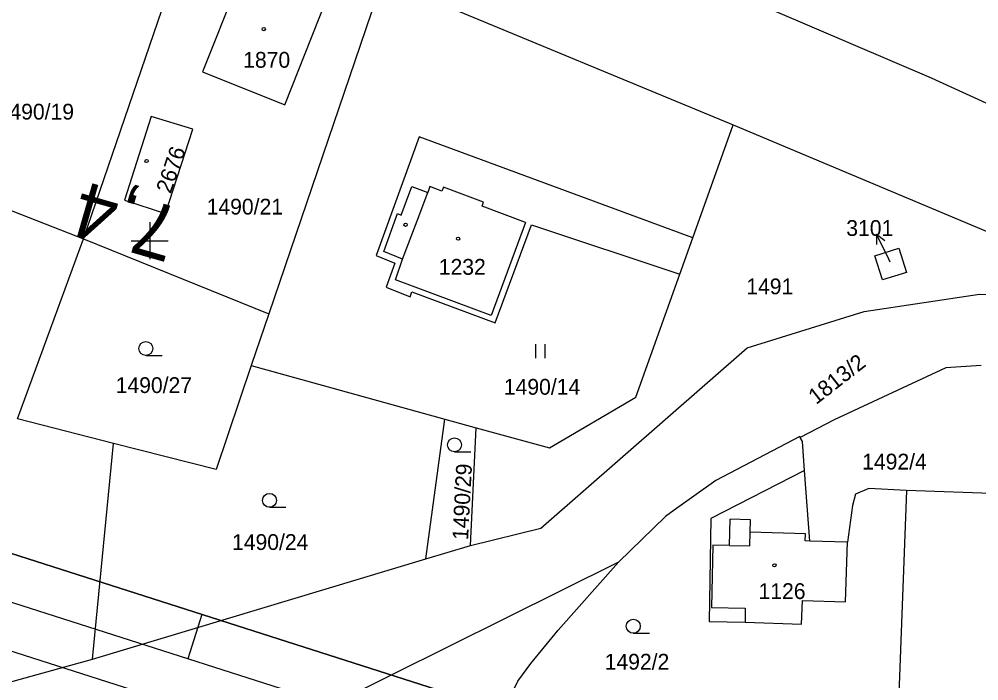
# Model space of a CAD drawing. Extents: x -779302 to -774398, y -1144902 to -1142831.
# Drawn here: x -777514 to -777410.8, y -1143847.4 to -1143776.2 of the extents above; entities that cross this region are included whole.
import ezdxf

# ---------------------------------------------------------------- set-up
doc = ezdxf.new("R2010")
doc.units = 0
for name, color, linetype in [('hektosit - Vrstva 5', 7, 'Continuous'), ('Hranice parcel', 7, 'Continuous'), ('Parcelní čísla', 7, 'Continuous'), ('Pop  PČ popisy', 7, 'Continuous'), ('Vnitřní kresba', 7, 'Continuous'), ('Vrstva 1', 7, 'Continuous'), ('zjednodus_g_situ-seda - Vrstva 7', 7, 'Continuous'), ('Značky budov', 7, 'Continuous'), ('Značky kultur', 7, 'Continuous')]:
    doc.layers.add(name, color=color, linetype=linetype)

msp = doc.modelspace()

# ---------------------------------------------------------------- linework, layer by layer
at = {"layer": 'hektosit - Vrstva 5'}
for p, q in [((-777500, -1143798), (-777500, -1143802)), ((-777502, -1143800), (-777498, -1143800))]:
    msp.add_line(p, q, dxfattribs=at)
at = {"layer": 'Hranice parcel'}
for p, q in [((-777507.11, -1143799.78), (-777494.83, -1143763.84)), ((-777474.95, -1143771.88), (-777487.19, -1143807.86)), ((-777474.95, -1143771.88), (-777437.2, -1143787.51)), ((-777441.55, -1143799.67), (-777437.2, -1143787.51)), ((-777525.48, -1143792.66), (-777507.11, -1143799.78)), ((-777514.23, -1143819.18), (-777507.11, -1143799.78)), ((-777507.11, -1143799.78), (-777487.19, -1143807.86)), ((-777442.96, -1143803.61), (-777441.55, -1143799.67)), ((-777487.19, -1143807.86), (-777489.08, -1143813.43)), ((-777489.08, -1143813.43), (-777468.25, -1143819.2)), ((-777503.88, -1143821.81), (-777514.23, -1143819.18)), ((-777470.29, -1143834.25), (-777468.25, -1143819.2)), ((-777468.25, -1143819.2), (-777464.88, -1143820.14)), ((-777465.49, -1143832.81), (-777464.88, -1143820.14)), ((-777429.76, -1143821.62), (-777430, -1143821.16)), ((-777506.15, -1143845.05), (-777503.88, -1143821.81)), ((-777429.52, -1143824.74), (-777429.76, -1143821.62)), ((-777418.55, -1143826.88), (-777419.52, -1143852.7)), ((-777408.15, -1143827.26), (-777418.55, -1143826.88)), ((-777470.29, -1143834.25), (-777465.49, -1143832.81)), ((-777506.15, -1143845.05), (-777470.29, -1143834.25)), ((-777449.55, -1143834.59), (-777486.78, -1143853.07)), ((-777533.28, -1143852.53), (-777506.15, -1143845.05))]:
    msp.add_line(p, q, dxfattribs=at)
for points in [[(-777375.94, -1143800.75), (-777415.86, -1143782.49), (-777462.27, -1143762.62), (-777556.08, -1143726.43)], [(-777494.32, -1143781.82), (-777485.45, -1143785.36), (-777481.75, -1143776.05), (-777481.04, -1143774.24), (-777489.89, -1143770.75), (-777490.61, -1143772.54), (-777494.32, -1143781.82)], [(-777498.3, -1143797.05), (-777495.36, -1143788), (-777499.84, -1143786.63), (-777502.7, -1143795.62), (-777498.3, -1143797.05)], [(-777437.2, -1143787.51), (-777405.54, -1143800.83), (-777387.68, -1143807.89)], [(-777441.55, -1143799.67), (-777471.01, -1143788.8), (-777475.63, -1143801.6), (-777473.61, -1143802.41), (-777474.56, -1143805), (-777471.98, -1143806.02), (-777471.78, -1143805.5), (-777462.81, -1143808.82), (-777458.9, -1143798.28), (-777442.96, -1143803.61)], [(-777419.39, -1143800.8), (-777418.56, -1143803.42), (-777421.16, -1143804.21), (-777421.98, -1143801.63), (-777419.39, -1143800.8)], [(-777464.88, -1143820.14), (-777456.98, -1143822.28), (-777447.69, -1143816.85), (-777442.96, -1143803.61)], [(-777465.49, -1143832.81), (-777457.92, -1143830.94), (-777435.72, -1143811.54), (-777423.12, -1143807.62), (-777410.71, -1143805.75), (-777400, -1143806.27), (-777387.68, -1143807.89)], [(-777489.08, -1143813.43), (-777492.83, -1143824.62), (-777503.88, -1143821.81)], [(-777410.51, -1143813.42), (-777414.33, -1143813.66), (-777426.36, -1143819.29), (-777430, -1143821.16)], [(-777430, -1143821.16), (-777430.05, -1143821.07), (-777439.06, -1143825.81), (-777443.57, -1143828.99), (-777444.5, -1143829.67), (-777449.55, -1143834.59)], [(-777429.52, -1143824.74), (-777439.62, -1143829.91), (-777439.81, -1143840.98), (-777435.91, -1143841.04), (-777429.86, -1143841.27), (-777429.76, -1143838.71), (-777425.13, -1143838.85), (-777424.9, -1143832.45)], [(-777424.9, -1143832.45), (-777428.95, -1143832.33), (-777429.52, -1143824.74)], [(-777418.55, -1143826.88), (-777422.63, -1143826.67), (-777424.04, -1143827.28), (-777424.38, -1143828.48), (-777424.9, -1143832.45)], [(-777444.18, -1143852.13), (-777461.74, -1143851.77), (-777461.25, -1143849.21), (-777460.37, -1143847.4), (-777458.98, -1143845.51), (-777456.06, -1143841.9), (-777449.55, -1143834.59)]]:
    msp.add_lwpolyline(points, dxfattribs=at)
at = {"layer": 'Pop  PČ popisy'}
for p, q in [((-777421.78, -1143799.3), (-777421.79, -1143800.42)), ((-777420.46, -1143802), (-777421.78, -1143799.3)), ((-777421.78, -1143799.3), (-777420.89, -1143799.98)), ((-777420.31, -1143802.32), (-777420.46, -1143802))]:
    msp.add_line(p, q, dxfattribs=at)
at = {"layer": 'Vnitřní kresba'}
for p, q in [((-777472.93, -1143797.23), (-777471.79, -1143794.16)), ((-777471.79, -1143794.16), (-777470.07, -1143794.8)), ((-777469.84, -1143794.17), (-777470.07, -1143794.8)), ((-777468.56, -1143794.65), (-777469.84, -1143794.17)), ((-777468.4, -1143794.23), (-777468.56, -1143794.65)), ((-777464.08, -1143795.85), (-777468.4, -1143794.23)), ((-777471.21, -1143797.86), (-777470.07, -1143794.8)), ((-777464.24, -1143796.27), (-777464.08, -1143795.85)), ((-777459.56, -1143798.03), (-777464.24, -1143796.27)), ((-777474.81, -1143801.17), (-777473.33, -1143797.08)), ((-777473.33, -1143797.08), (-777472.93, -1143797.23)), ((-777472.78, -1143801.97), (-777471.21, -1143797.86)), ((-777459.56, -1143798.03), (-777463.27, -1143808.03)), ((-777472.78, -1143801.97), (-777474.81, -1143801.17)), ((-777473.56, -1143804.21), (-777472.78, -1143801.97)), ((-777463.27, -1143808.03), (-777473.56, -1143804.21)), ((-777437.6, -1143832.8), (-777437.52, -1143829.97)), ((-777435.35, -1143830.02), (-777437.52, -1143829.97)), ((-777435.38, -1143831.38), (-777435.35, -1143830.02)), ((-777435.42, -1143832.85), (-777435.38, -1143831.38)), ((-777429.42, -1143831.56), (-777435.38, -1143831.38)), ((-777429.45, -1143832.31), (-777429.42, -1143831.56)), ((-777428.95, -1143832.33), (-777429.45, -1143832.31)), ((-777439.39, -1143832.75), (-777439.56, -1143839.47)), ((-777437.6, -1143832.8), (-777439.39, -1143832.75)), ((-777437.6, -1143832.8), (-777435.42, -1143832.85)), ((-777439.56, -1143839.47), (-777435.91, -1143839.53)), ((-777435.91, -1143839.53), (-777435.91, -1143841.04))]:
    msp.add_line(p, q, dxfattribs=at)
at = {"layer": 'Vrstva 1'}
msp.add_line((-777494.38, -1143840.23), (-777495.91, -1143844.98), dxfattribs=at)
for points in [[(-776606.88, -1143822.95), (-777806.9, -1143438.86), (-777897.43, -1143721.71), (-776697.42, -1144105.81)], [(-776700.65, -1144099.52), (-777891.15, -1143718.47), (-777803.66, -1143445.14), (-776613.17, -1143826.19)], [(-776619.45, -1143829.42), (-777605.19, -1143513.91), (-777689.63, -1143777.73), (-776703.89, -1144093.24)], [(-776703.89, -1144093.24), (-777689.63, -1143777.73), (-777605.19, -1143513.91), (-776619.45, -1143829.42)]]:
    msp.add_lwpolyline(points, close=True, dxfattribs=at)
at = {"layer": 'Značky budov'}
for centre in [(-777487.72, -1143777.22), (-777500.34, -1143791.42), (-777472.46, -1143798.28), (-777466.81, -1143799.78), (-777432.77, -1143834.93)]:
    msp.add_circle(centre, 0.175, dxfattribs=at)
at = {"layer": 'Značky kultur'}
for p, q in [((-777458.44, -1143812.62), (-777458.44, -1143811.12)), ((-777457.44, -1143812.62), (-777457.44, -1143811.12)), ((-777500.42, -1143812.35), (-777498.67, -1143812.35)), ((-777467.2, -1143822.71), (-777465.45, -1143822.71)), ((-777487.1, -1143828.69), (-777485.35, -1143828.69)), ((-777447.96, -1143842.24), (-777446.21, -1143842.24))]:
    msp.add_line(p, q, dxfattribs=at)
for centre in [(-777500.42, -1143811.6), (-777467.2, -1143821.96), (-777487.1, -1143827.94), (-777447.96, -1143841.49)]:
    msp.add_circle(centre, 0.75, dxfattribs=at)

# ---------------------------------------------------------------- texts
at = {"layer": 'Parcelní čísla'}
for s, p in [('1870', (-777489.94, -1143781.38)), ('1490/19', (-777516.36, -1143786.96)), ('1490/21', (-777493.87, -1143797.18)), ('3101', (-777425.04, -1143799.48)), ('1232', (-777468.89, -1143803.66)), ('1491', (-777435.8, -1143805.76)), ('1490/27', (-777503.66, -1143816.39)), ('1490/14', (-777461.89, -1143816.57)), ('1492/4', (-777423.33, -1143824.62)), ('1490/24', (-777491.14, -1143833.28)), ('1126', (-777434.48, -1143838.56)), ('1492/2', (-777451.04, -1143846.16))]:
    msp.add_text(s, height=1.7, dxfattribs=at).set_placement(p)
for s, rotation, p in [('2676', 71, (-777497.75, -1143795.01)), ('1813/2', 38, (-777428.28, -1143817.69)), ('1490/29', 87, (-777465.74, -1143832.24))]:
    msp.add_text(s, height=1.7, rotation=rotation, dxfattribs=at).set_placement(p)
at = {"layer": 'zjednodus_g_situ-seda - Vrstva 7'}
msp.add_text('7,4', height=6, rotation=164.0024, dxfattribs=at).set_placement((-777496.42, -1143796.61))

doc.saveas('drawing.dxf')
